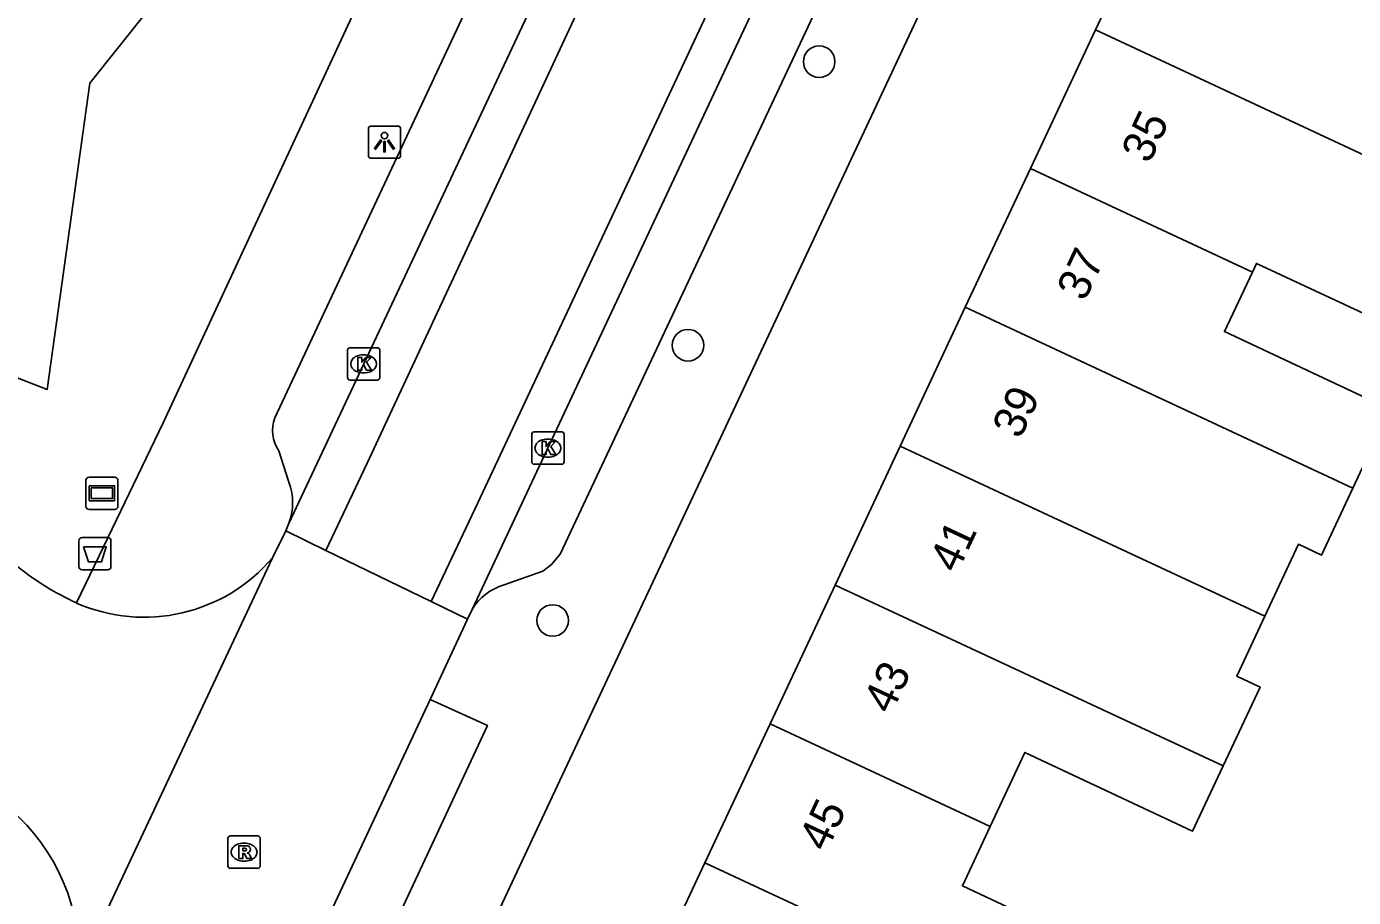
# Model space of a CAD drawing. Extents: x 159822 to 160765, y 380693 to 381634.
# Drawn here: x 160158.96 to 160200.01, y 381436.17 to 381463.11 of the extents above; entities that cross this region are included whole.
import ezdxf

# ---------------------------------------------------------------- set-up
doc = ezdxf.new("R2010")
doc.units = 0
for name, color, linetype in [('IMGEO_Afvalbak', 7, 'Continuous'), ('IMGEO_Boom', 7, 'Continuous'), ('IMGEO_Groenvoorziening', 7, 'Continuous'), ('IMGEO_Kolk', 7, 'Continuous'), ('IMGEO_Lichtpunt', 7, 'Continuous'), ('IMGEO_Pand', 7, 'Continuous'), ('IMGEO_Pand_nummerreeks', 7, 'Continuous'), ('IMGEO_Rijbaan_lokaal_gesloten', 7, 'Continuous'), ('IMGEO_Rijbaan_lokaal_open', 7, 'Continuous'), ('IMGEO_Rioolput', 7, 'Continuous'), ('IMGEO_Straatnaambord', 7, 'Continuous'), ('IMGEO_Voetpad_open', 7, 'Continuous')]:
    doc.layers.add(name, color=color, linetype=linetype)

msp = doc.modelspace()

# ---------------------------------------------------------------- linework, layer by layer
at = {"layer": 'IMGEO_Afvalbak'}
for p, q in [((160160.582, 381446.405), (160160.582, 381447.205)), ((160160.582, 381447.205), (160160.582, 381446.405)), ((160160.682, 381447.305), (160161.472, 381447.305)), ((160161.472, 381447.305), (160160.682, 381447.305)), ((160161.572, 381447.205), (160161.572, 381446.405)), ((160161.572, 381446.405), (160161.572, 381447.205)), ((160161.472, 381446.305), (160160.682, 381446.305)), ((160160.682, 381446.305), (160161.472, 381446.305))]:
    msp.add_line(p, q, dxfattribs=at)
msp.add_lwpolyline([(160160.725, 381447.019), (160161.429, 381447.019), (160161.28, 381446.549), (160160.874, 381446.549), (160160.725, 381447.019)], dxfattribs=at)
for centre, start, end in [((160160.682, 381447.205), 90, 180), ((160160.682, 381447.205), 90, 180), ((160161.472, 381447.205), 0, 90), ((160161.472, 381447.205), 360, 90), ((160160.682, 381446.405), 180, 270), ((160160.682, 381446.405), 180, 270), ((160161.472, 381446.405), 270, 0), ((160161.472, 381446.405), 270, 0)]:
    msp.add_arc(centre, 0.1, start, end, dxfattribs=at)
at = {"layer": 'IMGEO_Boom'}
for centre in [(160183.481, 381462.021), (160179.421, 381453.251), (160175.235, 381444.737)]:
    msp.add_circle(centre, 0.489, dxfattribs=at)
at = {"layer": 'IMGEO_Groenvoorziening'}
msp.add_lwpolyline([(160158.383, 381452.357), (160159.598, 381451.877), (160160.915, 381461.353), (160162.671, 381463.549), (160164.428, 381464.866), (160167.246, 381466.544), (160171.443, 381473.914)], dxfattribs=at)
at = {"layer": 'IMGEO_Kolk'}
for p, q in [((160168.888, 381452.248), (160168.888, 381453.1)), ((160168.963, 381453.174), (160169.815, 381453.174)), ((160169.376, 381452.954), (160169.401, 381452.954)), ((160169.889, 381453.1), (160169.889, 381452.248)), ((160169.399, 381452.394), (160169.374, 381452.394)), ((160169.815, 381452.174), (160168.963, 381452.174)), ((160174.588, 381449.643), (160174.588, 381450.495)), ((160174.663, 381450.569), (160175.515, 381450.569)), ((160175.076, 381450.349), (160175.101, 381450.349)), ((160175.589, 381450.495), (160175.589, 381449.643)), ((160175.515, 381449.569), (160174.663, 381449.569)), ((160175.099, 381449.789), (160175.074, 381449.789))]:
    msp.add_line(p, q, dxfattribs=at)
for points in [[(160168.888, 381452.248), (160168.888, 381453.1)], [(160168.963, 381453.174), (160169.815, 381453.174)], [(160169.209, 381452.874), (160169.332, 381452.874), (160169.332, 381452.723), (160169.462, 381452.874), (160169.626, 381452.874), (160169.48, 381452.723), (160169.633, 381452.474), (160169.481, 381452.474), (160169.396, 381452.638), (160169.332, 381452.571), (160169.332, 381452.474), (160169.209, 381452.474), (160169.209, 381452.874)], [(160169.889, 381453.1), (160169.889, 381452.248)], [(160169.815, 381452.174), (160168.963, 381452.174)], [(160174.588, 381449.643), (160174.588, 381450.495)], [(160174.663, 381450.569), (160175.515, 381450.569)], [(160175.589, 381450.495), (160175.589, 381449.643)], [(160174.909, 381450.269), (160175.032, 381450.269), (160175.032, 381450.118), (160175.162, 381450.269), (160175.326, 381450.269), (160175.18, 381450.118), (160175.333, 381449.869), (160175.181, 381449.869), (160175.096, 381450.033), (160175.032, 381449.966), (160175.032, 381449.869), (160174.909, 381449.869), (160174.909, 381450.269)], [(160175.515, 381449.569), (160174.663, 381449.569)]]:
    msp.add_lwpolyline(points, dxfattribs=at)
for centre, start, end in [((160168.965, 381453.098), 91.552, 178.448), ((160168.965, 381453.098), 91.552, 178.448), ((160169.813, 381453.098), 1.552, 88.448), ((160169.813, 381453.098), 1.552, 88.448), ((160168.965, 381452.25), 181.552, 268.448), ((160168.965, 381452.25), 181.552, 268.448), ((160169.813, 381452.25), 271.552, 358.448), ((160169.813, 381452.25), 271.552, 358.448), ((160174.665, 381450.493), 91.552, 178.448), ((160174.665, 381450.493), 91.552, 178.448), ((160175.513, 381450.493), 1.552, 88.448), ((160175.513, 381450.493), 1.552, 88.448), ((160174.665, 381449.645), 181.552, 268.448), ((160174.665, 381449.645), 181.552, 268.448), ((160175.513, 381449.645), 271.552, 358.448), ((160175.513, 381449.645), 271.552, 358.448)]:
    msp.add_arc(centre, 0.0765, start, end, dxfattribs=at)
for centre, major_axis, ratio, start_param, end_param in [((160169.375, 381452.674), (-0.387, 0.002), 0.722429, 4.712389, 7.853982), ((160169.4, 381452.674), (-0.39, 0.002), 0.717154, 1.570796, 4.712389), ((160175.075, 381450.069), (-0.387, 0.002), 0.722429, 4.712389, 7.853982), ((160175.1, 381450.069), (-0.39, 0.002), 0.717154, 1.570796, 4.712389)]:
    msp.add_ellipse(centre, major_axis=major_axis, ratio=ratio, start_param=start_param, end_param=end_param, dxfattribs=at)
at = {"layer": 'IMGEO_Lichtpunt'}
for p, q in [((160169.536, 381459.935), (160169.536, 381459.128)), ((160169.536, 381459.935), (160169.536, 381459.128)), ((160170.438, 381460.03), (160169.63, 381460.03)), ((160170.438, 381460.03), (160169.63, 381460.03)), ((160170.532, 381459.128), (160170.532, 381459.935)), ((160170.532, 381459.128), (160170.532, 381459.935)), ((160169.63, 381459.034), (160170.438, 381459.034)), ((160169.63, 381459.034), (160170.438, 381459.034))]:
    msp.add_line(p, q, dxfattribs=at)
for points in [[(160169.91, 381459.599), (160169.949, 381459.571), (160169.761, 381459.309), (160169.723, 381459.336), (160169.91, 381459.599)], [(160170.012, 381459.551), (160170.059, 381459.551), (160170.059, 381459.229), (160170.012, 381459.229), (160170.012, 381459.551)], [(160170.122, 381459.571), (160170.16, 381459.598), (160170.347, 381459.336), (160170.308, 381459.308), (160170.122, 381459.571)]]:
    msp.add_lwpolyline(points, dxfattribs=at)
msp.add_circle((160170.035, 381459.733), 0.0994, dxfattribs=at)
for centre, start, end in [((160169.63, 381459.935), 90, 180), ((160169.63, 381459.935), 90, 180), ((160170.438, 381459.935), 0, 90), ((160170.438, 381459.935), 0, 90), ((160169.63, 381459.128), 180, 270), ((160169.63, 381459.128), 180, 270), ((160170.438, 381459.128), 270, 0), ((160170.438, 381459.128), 270, 360)]:
    msp.add_arc(centre, 0.0946, start, end, dxfattribs=at)
at = {"layer": 'IMGEO_Pand'}
for points in [[(160192.029, 381463.01), (160194.069, 381467.36)], [(160190.016, 381458.718), (160192.029, 381463.01)], [(160204.036, 381457.408), (160192.029, 381463.01)], [(160188.002, 381454.423), (160190.016, 381458.718)], [(160190.016, 381458.718), (160196.884, 381455.515)], [(160204.036, 381457.408), (160207.487, 381455.79), (160205.6, 381451.766), (160202.149, 381453.384), (160197.009, 381455.781), (160196.884, 381455.515)], [(160196.884, 381455.515), (160196.019, 381453.67), (160201.137, 381451.27), (160199.993, 381448.832)], [(160185.989, 381450.129), (160188.002, 381454.423)], [(160199.993, 381448.832), (160188.002, 381454.423)], [(160183.974, 381445.834), (160185.989, 381450.129)], [(160185.989, 381450.129), (160197.264, 381444.87)], [(160199.993, 381448.832), (160199.021, 381446.759), (160198.306, 381447.094), (160197.264, 381444.87)], [(160181.961, 381441.54), (160183.974, 381445.834)], [(160183.974, 381445.834), (160195.977, 381440.238)], [(160197.264, 381444.87), (160196.396, 381443.017), (160197.12, 381442.677), (160195.977, 381440.238)], [(160179.947, 381437.246), (160181.961, 381441.54)], [(160181.961, 381441.54), (160188.772, 381438.365)], [(160195.977, 381440.238), (160195.033, 381438.225), (160189.847, 381440.657), (160188.772, 381438.365)], [(160188.772, 381438.365), (160187.911, 381436.527), (160193.064, 381434.11), (160191.917, 381431.665)], [(160177.933, 381432.951), (160179.947, 381437.246)], [(160191.917, 381431.665), (160179.947, 381437.246)]]:
    msp.add_lwpolyline(points, dxfattribs=at)
at = {"layer": 'IMGEO_Rijbaan_lokaal_gesloten'}
for points in [[(160167.066, 381447.717), (160169.392, 381452.674), (160175.477, 381465.647), (160186.405, 381488.877)], [(160187.589, 381488.337), (160183.049, 381478.7), (160169.494, 381449.607), (160168.22, 381446.905)], [(160171.48, 381445.326), (160172.919, 381448.379), (160183.534, 381471.022), (160190.948, 381486.805)], [(160192.07, 381486.28), (160191.707, 381485.544), (160172.744, 381445.075)], [(160166.977, 381447.507), (160167.066, 381447.717)], [(160172.744, 381445.075), (160172.606, 381444.781)]]:
    msp.add_lwpolyline(points, dxfattribs=at)
at = {"layer": 'IMGEO_Rijbaan_lokaal_open'}
for points in [[(160166.568, 381446.677), (160166.977, 381447.507)], [(160168.22, 381446.905), (160166.977, 381447.507)], [(160166.568, 381446.677), (160160.574, 381433.924)], [(160171.48, 381445.326), (160168.22, 381446.905)], [(160172.606, 381444.781), (160171.48, 381445.326)], [(160172.606, 381444.781), (160171.445, 381442.298)], [(160166.919, 381432.619), (160171.445, 381442.298)]]:
    msp.add_lwpolyline(points, dxfattribs=at)
for centre, radius, start, end in [((160162.601, 381450.038), 5.2, 246.2767, 319.7263), ((160164.16, 381453.26), 8.777, 231.3808, 245.4182), ((160154.49, 381434.271), 6.094, 356.739, 49.3237)]:
    msp.add_arc(centre, radius, start, end, dxfattribs=at)
at = {"layer": 'IMGEO_Rioolput'}
for p, q in [((160165.19, 381437.146), (160165.19, 381437.998)), ((160165.265, 381438.072), (160166.117, 381438.072)), ((160166.191, 381437.998), (160166.191, 381437.146)), ((160165.678, 381437.852), (160165.703, 381437.852)), ((160165.701, 381437.292), (160165.676, 381437.292)), ((160166.117, 381437.072), (160165.265, 381437.072))]:
    msp.add_line(p, q, dxfattribs=at)
for points in [[(160165.19, 381437.146), (160165.19, 381437.998)], [(160165.265, 381438.072), (160166.117, 381438.072)], [(160166.191, 381437.998), (160166.191, 381437.146)], [(160165.779, 381437.77), (160165.527, 381437.772), (160165.527, 381437.372)], [(160165.705, 381437.691), (160165.651, 381437.691), (160165.651, 381437.61)], [(160165.651, 381437.61), (160165.703, 381437.61)], [(160165.527, 381437.372), (160165.651, 381437.372), (160165.651, 381437.534), (160165.662, 381437.534)], [(160165.709, 381437.505), (160165.78, 381437.372), (160165.92, 381437.372), (160165.855, 381437.498)], [(160166.117, 381437.072), (160165.265, 381437.072)]]:
    msp.add_lwpolyline(points, dxfattribs=at)
for centre, radius, start, end in [((160165.267, 381437.996), 0.0765, 91.552, 178.448), ((160165.267, 381437.996), 0.0765, 91.552, 178.448), ((160166.115, 381437.996), 0.0765, 1.552, 88.448), ((160166.115, 381437.996), 0.0765, 1.552, 88.448), ((160165.687, 381437.799), 0.19, 274.7715, 282.9687), ((160165.711, 381437.595), 0.0964, 77.0061, 93.1865), ((160165.725, 381437.652), 0.0378, 276.6634, 79.6772), ((160165.778, 381437.66), 0.109, 350.3612, 89.416), ((160165.776, 381437.66), 0.112, 277.5842, 350.9817), ((160165.661, 381437.481), 0.0533, 26.0293, 88.6989), ((160165.76, 381437.445), 0.108, 29.5134, 73.7905), ((160165.267, 381437.148), 0.0765, 181.552, 268.448), ((160165.267, 381437.148), 0.0765, 181.552, 268.448), ((160166.115, 381437.148), 0.0765, 271.552, 358.448), ((160166.115, 381437.148), 0.0765, 271.552, 358.448)]:
    msp.add_arc(centre, radius, start, end, dxfattribs=at)
for centre, major_axis, ratio, start_param, end_param in [((160165.677, 381437.572), (-0.387, 0.002), 0.722429, 4.712389, 7.853982), ((160165.702, 381437.572), (-0.39, 0.002), 0.717154, 1.570796, 4.712389)]:
    msp.add_ellipse(centre, major_axis=major_axis, ratio=ratio, start_param=start_param, end_param=end_param, dxfattribs=at)
at = {"layer": 'IMGEO_Straatnaambord'}
for p, q in [((160160.898, 381449.172), (160161.688, 381449.172)), ((160161.688, 381449.172), (160160.898, 381449.172)), ((160160.798, 381448.272), (160160.798, 381449.072)), ((160160.798, 381449.072), (160160.798, 381448.272)), ((160161.788, 381449.072), (160161.788, 381448.272)), ((160161.788, 381448.272), (160161.788, 381449.072)), ((160161.688, 381448.172), (160160.898, 381448.172)), ((160160.898, 381448.172), (160161.688, 381448.172))]:
    msp.add_line(p, q, dxfattribs=at)
for points in [[(160160.899, 381448.904), (160161.687, 381448.904), (160161.687, 381448.44), (160160.899, 381448.44), (160160.899, 381448.904)], [(160160.964, 381448.839), (160160.964, 381448.505), (160161.622, 381448.505), (160161.622, 381448.839), (160160.964, 381448.839)]]:
    msp.add_lwpolyline(points, dxfattribs=at)
for centre, start, end in [((160160.898, 381449.072), 90, 180), ((160160.898, 381449.072), 90, 180), ((160161.688, 381449.072), 0, 90), ((160161.688, 381449.072), 360, 90), ((160160.898, 381448.272), 180, 270), ((160160.898, 381448.272), 180, 270), ((160161.688, 381448.272), 270, 0), ((160161.688, 381448.272), 270, 0)]:
    msp.add_arc(centre, 0.1, start, end, dxfattribs=at)
at = {"layer": 'IMGEO_Voetpad_open'}
for points in [[(160159.202, 381405.137), (160197.851, 381487.555)], [(160166.645, 381451.002), (160174.497, 381467.781), (160179.823, 381479.094)], [(160172.308, 381470.473), (160163.19, 381450.85), (160161.614, 381447.576), (160160.509, 381445.278)], [(160185.796, 381468.773), (160175.471, 381446.793), (160175.203, 381446.466), (160174.933, 381446.261), (160173.734, 381445.837)], [(160167.078, 381449.017), (160166.765, 381449.989)], [(160171.445, 381442.298), (160173.217, 381441.486), (160168.697, 381431.793), (160166.919, 381432.619)]]:
    msp.add_lwpolyline(points, dxfattribs=at)
for centre, radius, start, end in [((160167.66, 381450.609), 1.089, 158.827, 214.6846), ((160165.372, 381448.383), 1.821, 338.5515, 20.3908), ((160174.196, 381444.213), 1.688, 105.8703, 149.3004)]:
    msp.add_arc(centre, radius, start, end, dxfattribs=at)

# ---------------------------------------------------------------- texts
at = {"layer": 'IMGEO_Pand_nummerreeks'}
for s, rotation, p in [('35', 64.876, (160193.693, 381458.833)), ('37', 64.8761, (160191.696, 381454.576)), ('39', 64.8761, (160189.7, 381450.318)), ('41', 64.8761, (160187.751, 381446.163)), ('43', 64.8761, (160185.707, 381441.803)), ('45', 64.8761, (160183.71, 381437.546))]:
    msp.add_text(s, height=1, rotation=rotation, dxfattribs=at).set_placement(p)

doc.saveas('drawing.dxf')
